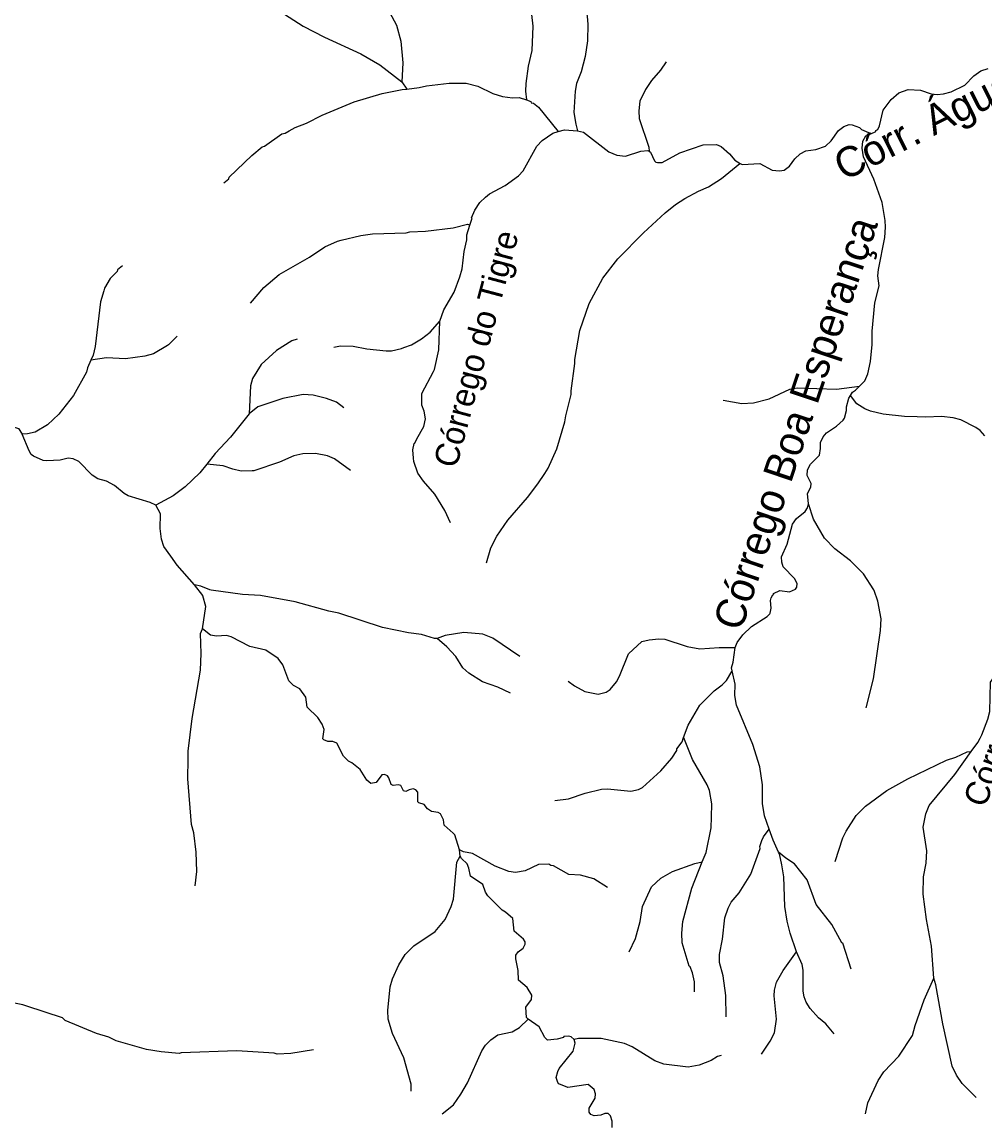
# Model space of a CAD drawing. Extents: x 393 to 446.6, y 8175.5 to 8231.
# Drawn here: x 435.29 to 441.69, y 8219.64 to 8226.96 of the extents above; entities that cross this region are included whole.
import ezdxf
from ezdxf.enums import TextEntityAlignment as Align

# ---------------------------------------------------------------- set-up
doc = ezdxf.new("R2010")
doc.units = 0
doc.header["$LTSCALE"] = 0.064
doc.linetypes.add('LONG_DASHED', pattern=[7.5, 6, -1.5])
doc.layers.add('61', color=7, linetype='Continuous')
doc.layers.add('7', color=7, linetype='Continuous', lineweight=25)
doc.layers.add('9', color=7, linetype='LONG_DASHED', lineweight=25)

msp = doc.modelspace()

# ---------------------------------------------------------------- linework, layer by layer
at = {"layer": '7'}
msp.add_line((437.8131, 8226.5643), (437.847, 8226.5167), dxfattribs=at)
for points in [[(437.6961, 8227.706), (437.6954, 8227.6257), (437.7019, 8227.5837), (437.7342, 8227.4803), (437.7552, 8227.4416), (437.7633, 8227.377), (437.7503, 8227.3124), (437.6954, 8227.1832), (437.6954, 8227.1089), (437.7003, 8227.0863), (437.7778, 8226.941), (437.8068, 8226.8344), (437.8198, 8226.6923), (437.8131, 8226.5643)], [(436.496, 8227.3661), (436.578, 8227.3431), (436.6685, 8227.2978), (436.7718, 8227.2203), (436.909, 8227.0944), (437.1561, 8226.9361), (437.2982, 8226.8618), (437.5404, 8226.752), (437.6664, 8226.6777), (437.8131, 8226.5643)], [(438.5284, 8227.3127), (438.6449, 8227.1025), (438.6627, 8227.0637), (438.6756, 8227.012), (438.6837, 8226.9345), (438.6788, 8226.7731), (438.653, 8226.6697), (438.6368, 8226.5534), (438.6352, 8226.5018), (438.6415, 8226.4446)], [(439.0159, 8227.1564), (439.0194, 8227.1041), (439.0389, 8227.0508), (439.0454, 8226.9991), (439.0502, 8226.9475), (439.047, 8226.8377), (439.0325, 8226.7343), (439.005, 8226.631), (438.976, 8226.5534), (438.9663, 8226.5018), (438.9582, 8226.3597), (438.9695, 8226.2822), (438.9826, 8226.2386)], [(439.5712, 8226.6977), (439.5347, 8226.6422), (439.4749, 8226.5744), (439.433, 8226.5147), (439.3958, 8226.4372), (439.3893, 8226.3726), (439.391, 8226.3209), (439.4555, 8226.1304), (439.4572, 8226.1029)], [(440.9337, 8226.2194), (440.967, 8226.2337), (440.967, 8226.2401), (440.9783, 8226.2466), (440.9912, 8226.2725), (441.0138, 8226.3758), (441.0671, 8226.4469), (441.1188, 8226.4921), (441.1802, 8226.5147), (441.2642, 8226.5098), (441.3352, 8226.484), (441.374, 8226.4807), (441.4159, 8226.484), (441.4676, 8226.4985), (441.5581, 8226.5421), (441.6178, 8226.6051), (441.6646, 8226.639), (441.7131, 8226.6535)], [(437.847, 8226.5167), (437.928, 8226.526), (437.9764, 8226.5389), (438.1282, 8226.555), (438.2413, 8226.555), (438.3188, 8226.5356), (438.4189, 8226.4872), (438.4835, 8226.4662), (438.5481, 8226.4581), (438.5933, 8226.4598), (438.6415, 8226.4446)], [(436.6279, 8225.8932), (436.6629, 8225.9199), (436.6652, 8225.9301), (436.8154, 8226.0754), (436.8848, 8226.1319), (436.8994, 8226.1368), (437.0156, 8226.2191), (437.0366, 8226.224), (437.0628, 8226.2384), (437.1044, 8226.2612), (437.1787, 8226.2902), (437.2821, 8226.3419), (437.4952, 8226.4307), (437.6825, 8226.4872), (437.815, 8226.513), (437.847, 8226.5167)], [(438.6415, 8226.4446), (438.6706, 8226.4329), (438.6724, 8226.4259), (438.6885, 8226.4226), (438.7225, 8226.3968), (438.8535, 8226.2334)], [(440.064, 8226.0222), (440.0776, 8226.014), (440.1952, 8226.0205), (440.2759, 8225.9769), (440.3243, 8225.9721), (440.3566, 8225.9769), (440.3921, 8226.0044), (440.4277, 8226.0529), (440.4632, 8226.0851), (440.5003, 8226.1045), (440.5666, 8226.1142), (440.6312, 8226.1368), (440.6699, 8226.1723), (440.7183, 8226.2402), (440.7539, 8226.2676), (440.7894, 8226.2805), (440.8088, 8226.2789), (440.8572, 8226.2611), (440.8717, 8226.2482), (440.9318, 8226.2203), (440.9337, 8226.2194)], [(438.2663, 8225.6118), (438.2803, 8225.6573), (438.2768, 8225.6605), (438.2977, 8225.7105), (438.3317, 8225.7622), (438.3688, 8225.7977), (438.3963, 8225.8203), (438.4996, 8225.8752), (438.59, 8225.9398), (438.6191, 8225.9721), (438.7111, 8226.1368), (438.7466, 8226.174), (438.8177, 8226.2224), (438.8535, 8226.2334)], [(438.8535, 8226.2334), (438.8945, 8226.246), (438.9826, 8226.2386)], [(438.9826, 8226.2386), (439.021, 8226.2293), (439.1908, 8226.0996), (439.2424, 8226.077), (439.3006, 8226.069), (439.4039, 8226.1029), (439.4501, 8226.1067), (439.4572, 8226.1029)], [(440.8578, 8224.5394), (440.8928, 8224.5753), (440.9137, 8224.6222), (440.9299, 8224.7029), (440.9412, 8224.8159), (440.9412, 8224.9064), (440.9589, 8225.0937), (440.988, 8225.2067), (440.9799, 8225.2745), (440.9848, 8225.3165), (441.0267, 8225.5297), (441.03, 8225.5975), (441.0284, 8225.6427), (441.0074, 8225.7622), (440.9525, 8225.9172), (440.8846, 8226.0658), (440.8749, 8226.1239), (440.8798, 8226.1691), (440.8992, 8226.2046), (440.9337, 8226.2194)], [(439.4572, 8226.1029), (439.4676, 8226.0974), (439.4943, 8226.0399), (439.5024, 8226.0302), (439.5137, 8226.0286), (439.5444, 8226.0286), (439.6623, 8226.0916), (439.8173, 8226.1449), (439.9061, 8226.1481), (439.9368, 8226.1336), (439.9933, 8226.0852), (440.0275, 8226.0443), (440.064, 8226.0222)], [(438.3753, 8223.3636), (438.4059, 8223.4627), (438.4447, 8223.5402), (438.519, 8223.6468), (438.6498, 8223.7986), (438.7176, 8223.889), (438.7638, 8223.9589), (438.787, 8223.994), (438.8452, 8224.1216), (438.8984, 8224.3024), (438.9033, 8224.3412), (438.9404, 8224.4833), (438.9388, 8224.5091), (438.9647, 8224.69), (438.963, 8224.7158), (438.997, 8224.9096), (439.0583, 8225.0904), (439.1503, 8225.2584), (439.2489, 8225.3875), (439.4216, 8225.5603), (439.5638, 8225.6927), (439.6332, 8225.7492), (439.6962, 8225.788), (439.7866, 8225.838), (439.8528, 8225.8671), (439.94, 8225.9204), (440.0625, 8226.021), (440.064, 8226.0222)], [(436.807, 8225.0927), (436.8945, 8225.1954), (436.9978, 8225.2826), (437.1981, 8225.3972), (437.3015, 8225.4666), (437.3854, 8225.5054), (437.4088, 8225.511), (437.5404, 8225.5426), (437.618, 8225.5522), (437.8408, 8225.5603), (437.8666, 8225.5668), (437.97, 8225.5716), (438.1541, 8225.5942), (438.2509, 8225.6168), (438.2633, 8225.6128), (438.2663, 8225.6118)], [(438.0668, 8224.9727), (438.0927, 8225.0485), (438.1621, 8225.1647), (438.1992, 8225.2681), (438.2138, 8225.3197), (438.2283, 8225.436), (438.2461, 8225.5135), (438.2461, 8225.5458), (438.2663, 8225.6118)], [(437.3611, 8224.7992), (437.4042, 8224.8074), (437.4888, 8224.8062), (437.5792, 8224.7868), (437.7084, 8224.7739), (437.7439, 8224.7755), (437.8117, 8224.7901), (437.8266, 8224.7957), (437.8763, 8224.8143), (437.9441, 8224.8547), (438.0006, 8224.8982), (438.0668, 8224.9727)], [(438.1377, 8223.6297), (438.0991, 8223.7114), (438.0329, 8223.8212), (437.957, 8223.9068), (437.9199, 8223.9601), (437.8924, 8224.0376), (437.8906, 8224.0593), (437.886, 8224.1151), (437.894, 8224.1587), (437.9005, 8224.1603), (437.9118, 8224.1894), (437.9603, 8224.2701), (437.9699, 8224.3218), (437.9619, 8224.3735), (437.9457, 8224.4122), (437.9457, 8224.4897), (438.0227, 8224.6378), (438.0297, 8224.6512), (438.0587, 8224.7804), (438.0668, 8224.9727)], [(439.9497, 8224.4471), (440.0757, 8224.4251), (440.1532, 8224.4283), (440.2565, 8224.4558), (440.3938, 8224.5188), (440.4438, 8224.5285), (440.7054, 8224.5204), (440.8578, 8224.5394)], [(440.7977, 8224.4771), (440.8118, 8224.4991), (440.8314, 8224.5123), (440.8578, 8224.5394)], [(440.5187, 8223.7566), (440.5116, 8223.826), (440.5326, 8223.8664), (440.5358, 8223.8923), (440.51, 8223.9439), (440.5116, 8223.9827), (440.531, 8224.0214), (440.5924, 8224.0812), (440.5988, 8224.1248), (440.5972, 8224.1636), (440.615, 8224.2023), (440.6376, 8224.2297), (440.7054, 8224.2733), (440.749, 8224.3121), (440.7587, 8224.3266), (440.7716, 8224.3767), (440.7716, 8224.4025), (440.7861, 8224.459), (440.7977, 8224.4771)], [(441.6918, 8224.2095), (441.6603, 8224.2444), (441.6323, 8224.2636), (441.5322, 8224.3153), (441.4805, 8224.3282), (441.403, 8224.3379), (441.2997, 8224.3331), (441.2406, 8224.3351), (441.1576, 8224.3379), (441.0155, 8224.3541), (440.9299, 8224.3734), (440.8928, 8224.388), (440.8395, 8224.4219), (440.7978, 8224.477), (440.7977, 8224.4771)], [(440.0295, 8222.8008), (440.0435, 8222.8334), (440.0821, 8222.8846), (440.1386, 8222.9411), (440.2436, 8223.0057), (440.2614, 8223.0251), (440.2621, 8223.0284), (440.2694, 8223.0623), (440.2646, 8223.1123), (440.2694, 8223.1317), (440.2807, 8223.1511), (440.2872, 8223.1527), (440.2856, 8223.1607), (440.3276, 8223.1785), (440.3922, 8223.1704), (440.4309, 8223.1882), (440.4406, 8223.2011), (440.4422, 8223.227), (440.4244, 8223.2593), (440.3501, 8223.3367), (440.3405, 8223.3691), (440.3388, 8223.4046), (440.376, 8223.4886), (440.4115, 8223.621), (440.439, 8223.6581), (440.4971, 8223.7049), (440.5117, 8223.7299), (440.5187, 8223.7566)], [(440.901, 8222.3986), (440.9509, 8222.5907), (440.9961, 8222.9137), (441.0009, 8222.9912), (440.9783, 8223.1075), (440.954, 8223.1804), (440.9525, 8223.185), (440.8846, 8223.2899), (440.7974, 8223.3771), (440.6941, 8223.4562), (440.6247, 8223.5289), (440.5504, 8223.6549), (440.5187, 8223.7566)], [(438.92, 8222.5768), (438.9614, 8222.5455), (439.0293, 8222.5067), (439.1197, 8222.4906), (439.1714, 8222.5019), (439.1988, 8222.5213), (439.2408, 8222.5714), (439.2618, 8222.6101), (439.3199, 8222.7571), (439.4103, 8222.8394), (439.4588, 8222.8523), (439.5234, 8222.8588), (439.5622, 8222.8555), (439.7043, 8222.8087), (439.7104, 8222.8075), (439.7947, 8222.7909), (439.9239, 8222.8006), (440.0295, 8222.8008)], [(440.011, 8222.6447), (440.0065, 8222.6656), (440.0181, 8222.7016), (440.0295, 8222.8008)], [(439.6875, 8222.2009), (439.7188, 8222.2839), (439.7963, 8222.4163), (439.8916, 8222.5116), (439.9449, 8222.552), (439.9723, 8222.581), (440.0088, 8222.6411), (440.011, 8222.6447)], [(440.2575, 8221.5918), (440.2258, 8221.68), (440.2136, 8221.7478), (440.2113, 8221.7607), (440.2113, 8221.8867), (440.1935, 8222.0062), (440.1483, 8222.1547), (440.0401, 8222.4163), (440.0288, 8222.4809), (440.0304, 8222.5552), (440.011, 8222.6447)], [(438.8309, 8221.7812), (438.9227, 8221.793), (439.0325, 8221.8318), (439.1423, 8221.8576), (439.1811, 8221.8592), (439.2925, 8221.8476), (439.3361, 8221.8431), (439.3878, 8221.8544), (439.4136, 8221.8689), (439.5363, 8221.9803), (439.6089, 8222.0643), (439.6413, 8222.1144), (439.6429, 8222.1257), (439.6768, 8222.1725), (439.6875, 8222.2009)], [(439.8119, 8221.3733), (439.8367, 8221.4361), (439.8705, 8221.5993), (439.8727, 8221.6709), (439.8754, 8221.7607), (439.8592, 8221.8479), (439.8431, 8221.8867), (439.7462, 8222.0546), (439.6884, 8222.1987), (439.6875, 8222.2009)], [(439.9702, 8220.3424), (439.9691, 8220.4851), (439.9497, 8220.6142), (439.9271, 8220.7047), (439.9271, 8220.7563), (439.9465, 8220.8597), (439.9626, 8221.0018), (439.9836, 8221.0664), (440.003, 8221.1051), (440.0563, 8221.1681), (440.1354, 8221.2908), (440.1967, 8221.4636), (440.1951, 8221.4765), (440.2081, 8221.5153), (440.2193, 8221.5411), (440.2565, 8221.5905), (440.2575, 8221.5918)], [(440.3189, 8221.4383), (440.2839, 8221.5185), (440.2575, 8221.5918)], [(440.439, 8220.7757), (440.397, 8220.8984), (440.376, 8220.9792), (440.3598, 8221.0761), (440.3534, 8221.2731), (440.3405, 8221.3538), (440.3242, 8221.4262), (440.3189, 8221.4383)], [(440.8029, 8220.6605), (440.7474, 8220.8322), (440.7409, 8220.8354), (440.6731, 8220.9566), (440.5698, 8221.0906), (440.5084, 8221.2537), (440.4261, 8221.3602), (440.3663, 8221.399), (440.3189, 8221.4383)], [(439.3251, 8220.7741), (439.3684, 8220.8629), (439.3974, 8220.9759), (439.4136, 8221.0761), (439.4749, 8221.2085), (439.5363, 8221.265), (439.6138, 8221.3102), (439.7624, 8221.3618), (439.8103, 8221.3729), (439.8119, 8221.3733)], [(439.7591, 8220.5094), (439.7591, 8220.5755), (439.7462, 8220.6352), (439.7301, 8220.6756), (439.7236, 8220.6788), (439.6784, 8220.8338), (439.6752, 8220.8984), (439.6816, 8220.9759), (439.743, 8221.1988), (439.8119, 8221.3733)], [(440.2055, 8220.0932), (440.263, 8220.1798), (440.292, 8220.2364), (440.3049, 8220.3268), (440.2904, 8220.4818), (440.292, 8220.5206), (440.3049, 8220.5722), (440.3501, 8220.6498), (440.439, 8220.7757)], [(440.6883, 8220.2301), (440.6328, 8220.2961), (440.5843, 8220.3365), (440.5294, 8220.3979), (440.5019, 8220.4398), (440.489, 8220.4754), (440.4826, 8220.5141), (440.4826, 8220.653), (440.4761, 8220.6917), (440.439, 8220.7757)]]:
    msp.add_lwpolyline(points, dxfattribs=at)
at = {"layer": '9'}
msp.add_line((438.2002, 8221.411), (438.1967, 8221.4531), dxfattribs=at)
for points in [[(435.9549, 8225.3403), (435.9212, 8225.3134), (435.9185, 8225.3036), (435.8739, 8225.2567), (435.8354, 8225.1906), (435.8308, 8225.1745), (435.8094, 8225.1), (435.7737, 8224.803), (435.7607, 8224.7447), (435.7452, 8224.7122)], [(436.3189, 8224.8722), (436.2603, 8224.8147), (436.2545, 8224.8091), (436.1612, 8224.7547), (436.1025, 8224.7389), (435.9757, 8224.7203), (435.8488, 8224.727), (435.7452, 8224.7122)], [(437.1175, 8224.8512), (437.0806, 8224.8403), (436.9796, 8224.7779), (436.8779, 8224.6829), (436.8203, 8224.5899), (436.8057, 8224.5419), (436.7965, 8224.3547)], [(435.7452, 8224.7122), (435.721, 8224.6613), (435.7147, 8224.6332), (435.63, 8224.4768), (435.5311, 8224.352), (435.4554, 8224.2813), (435.3738, 8224.2342), (435.3236, 8224.2215), (435.2882, 8224.22)], [(437.4265, 8224.3955), (437.378, 8224.4336), (437.3129, 8224.4583), (437.2227, 8224.4799), (437.1557, 8224.4847), (437.0206, 8224.4573), (436.8549, 8224.403), (436.7965, 8224.3547)], [(434.6602, 8224.3938), (434.721, 8224.4009), (434.7468, 8224.3977), (434.8066, 8224.3751), (434.8356, 8224.3573), (434.8744, 8224.3282), (434.9567, 8224.2443), (434.9987, 8224.2217), (435.0779, 8224.2314), (435.1344, 8224.2523), (435.22, 8224.2701), (435.2636, 8224.2588), (435.2882, 8224.22)], [(436.7965, 8224.3547), (436.7614, 8224.3109), (436.673, 8224.2005), (436.5713, 8224.0909), (436.5156, 8224.021)], [(436.1775, 8223.7469), (436.1388, 8223.7663), (435.9935, 8223.8099), (435.966, 8223.8244), (435.9014, 8223.8793), (435.8481, 8223.9068), (435.79, 8223.9229), (435.7529, 8223.9472), (435.6646, 8224.0373), (435.626, 8224.056), (435.5932, 8224.0606), (435.5406, 8224.0466), (435.4517, 8224.0431), (435.4271, 8224.0454), (435.3621, 8224.0731), (435.3476, 8224.0844), (435.333, 8224.1086), (435.2882, 8224.22)], [(437.4713, 8223.9785), (437.3655, 8224.0567), (437.3194, 8224.0762), (437.2394, 8224.0924), (437.1548, 8224.0892), (437.0948, 8224.0762), (436.9993, 8224.0336), (436.8295, 8223.9762), (436.8178, 8223.976), (436.7439, 8223.9744), (436.6899, 8223.9862), (436.6248, 8224.0099), (436.5165, 8224.0209), (436.5156, 8224.021)], [(436.5156, 8224.021), (436.4692, 8223.9627), (436.3724, 8223.8691), (436.292, 8223.8098), (436.1775, 8223.7469)], [(436.4338, 8223.2177), (436.318, 8223.3481), (436.2759, 8223.408), (436.2308, 8223.4724), (436.2147, 8223.5209), (436.205, 8223.5919), (436.2066, 8223.6904), (436.1775, 8223.7469)], [(441.6005, 8222.1073), (441.6438, 8222.1672), (441.6591, 8222.1965), (441.671, 8222.2192), (441.7121, 8222.3234), (441.7241, 8222.3737), (441.7298, 8222.5705), (441.7741, 8222.6321), (441.8397, 8222.6788), (441.9078, 8222.7474), (441.9341, 8222.8128), (441.9275, 8222.8982), (441.8699, 8223.1252), (441.8828, 8223.1888), (441.9013, 8223.232), (441.951, 8223.3), (442.0398, 8223.3693), (442.2394, 8223.4707), (442.3387, 8223.5012), (442.5595, 8223.542), (442.6489, 8223.5729), (442.7461, 8223.6185)], [(436.4869, 8222.9238), (436.5102, 8223.0736), (436.4901, 8223.143), (436.4892, 8223.1462), (436.4338, 8223.2177)], [(438.0475, 8222.8596), (438.0307, 8222.8594), (437.9446, 8222.8862), (437.8569, 8222.8975), (437.6838, 8222.9343), (437.3933, 8223.0293), (437.3272, 8223.0412), (437.1026, 8223.1041), (436.8724, 8223.1465), (436.7537, 8223.1527), (436.5454, 8223.182), (436.536, 8223.1833), (436.4752, 8223.2087), (436.4338, 8223.2177)], [(436.4394, 8221.214), (436.4487, 8221.31), (436.4455, 8221.4371), (436.4291, 8221.567), (436.413, 8221.6223), (436.3891, 8221.9254), (436.3914, 8222.0595), (436.3923, 8222.11), (436.4176, 8222.3281), (436.4728, 8222.6488), (436.4779, 8222.7605), (436.4746, 8222.893), (436.4869, 8222.9238)], [(438.1967, 8221.4531), (438.1651, 8221.5537), (438.1535, 8221.5641), (438.0943, 8221.617), (438.0895, 8221.6525), (438.0702, 8221.6923), (438.0539, 8221.7016), (438.0094, 8221.7098), (437.9848, 8221.7262), (437.9614, 8221.7543), (437.9263, 8221.7671), (437.9205, 8221.773), (437.9193, 8221.8385), (437.9065, 8221.8525), (437.8889, 8221.8595), (437.8608, 8221.8537), (437.8398, 8221.842), (437.8246, 8221.8455), (437.8058, 8221.8818), (437.7895, 8221.8864), (437.7555, 8221.8829), (437.7427, 8221.8888), (437.7263, 8221.9332), (437.717, 8221.9461), (437.6982, 8221.9543), (437.6795, 8221.9531), (437.6421, 8221.9028), (437.607, 8221.8946), (437.5792, 8221.9173), (437.5356, 8221.9884), (437.4807, 8222.032), (437.4581, 8222.0433), (437.4257, 8222.0772), (437.3805, 8222.1644), (437.3531, 8222.1741), (437.3208, 8222.1741), (437.2934, 8222.1854), (437.2881, 8222.1924), (437.2974, 8222.2556), (437.2836, 8222.2904), (437.2546, 8222.334), (437.1835, 8222.4034), (437.1755, 8222.4696), (437.1351, 8222.5261), (437.0931, 8222.5471), (437.0608, 8222.5794), (437.0204, 8222.6844), (436.9914, 8222.728), (436.9074, 8222.7829), (436.8025, 8222.8071), (436.6781, 8222.8717), (436.6458, 8222.8798), (436.5813, 8222.8765), (436.5393, 8222.8814), (436.4869, 8222.9238)], [(438.5982, 8222.74), (438.4188, 8222.8633), (438.3517, 8222.888), (438.2256, 8222.9007), (438.1007, 8222.8804), (438.0475, 8222.8596)], [(438.5353, 8222.4962), (438.4511, 8222.5356), (438.3487, 8222.5711), (438.2577, 8222.6296), (438.2197, 8222.6657), (438.1717, 8222.7408), (438.1124, 8222.8055), (438.0475, 8222.8596)], [(440.6957, 8221.3759), (440.7466, 8221.5326), (440.7693, 8221.5787), (440.8353, 8221.682), (440.8976, 8221.7445), (441.0397, 8221.8477), (441.1791, 8221.9255), (441.4364, 8222.0504), (441.4991, 8222.0711), (441.5744, 8222.106), (441.6005, 8222.1073)], [(441.3522, 8220.5999), (441.3367, 8220.8137), (441.3026, 8220.9904), (441.2804, 8221.1591), (441.2835, 8221.2745), (441.3014, 8221.3647), (441.3056, 8221.4461), (441.2804, 8221.6042), (441.2978, 8221.6937), (441.321, 8221.7483), (441.491, 8221.9556), (441.6005, 8222.1073)], [(439.1816, 8221.2032), (439.0899, 8221.2618), (439.001, 8221.2857), (438.9235, 8221.2896), (438.8222, 8221.3464), (438.8033, 8221.3491), (438.79, 8221.3583), (438.7213, 8221.3565), (438.6333, 8221.3133), (438.57, 8221.3021), (438.5255, 8221.3086), (438.4349, 8221.3457), (438.2839, 8221.4292), (438.2232, 8221.4407), (438.1967, 8221.4531)], [(437.8762, 8219.8483), (437.8762, 8219.8933), (437.8273, 8220.0696), (437.7511, 8220.2317), (437.7231, 8220.3275), (437.7196, 8220.3854), (437.7357, 8220.5425), (437.7509, 8220.5961), (437.7923, 8220.6884), (437.8345, 8220.7574), (437.8935, 8220.8154), (438.0337, 8220.9105), (438.1006, 8220.9898), (438.1423, 8221.0755), (438.1569, 8221.1264), (438.1796, 8221.3711), (438.2002, 8221.411)], [(438.653, 8220.3261), (438.6425, 8220.3375), (438.6378, 8220.4077), (438.6753, 8220.4568), (438.6788, 8220.4867), (438.6466, 8220.5383), (438.59, 8220.5867), (438.5868, 8220.6498), (438.5723, 8220.7273), (438.5723, 8220.7531), (438.5868, 8220.7741), (438.6191, 8220.7999), (438.6336, 8220.8258), (438.633, 8220.8422), (438.6224, 8220.8597), (438.5604, 8220.9135), (438.5505, 8220.9962), (438.5037, 8221.0383), (438.4802, 8221.0518), (438.385, 8221.1471), (438.3688, 8221.173), (438.3527, 8221.223), (438.2703, 8221.2795), (438.259, 8221.3312), (438.247, 8221.3614), (438.2089, 8221.3958), (438.2002, 8221.411)], [(440.898, 8219.6977), (440.9125, 8219.7689), (440.9815, 8219.9181), (441.0201, 8219.9764), (441.1194, 8220.0806), (441.2096, 8220.218), (441.2269, 8220.2841), (441.2881, 8220.4553), (441.3522, 8220.5999)], [(441.6329, 8219.8049), (441.54, 8219.8994), (441.5017, 8219.955), (441.4742, 8220.0134), (441.4128, 8220.2955), (441.3657, 8220.556), (441.3522, 8220.5999)], [(437.2258, 8220.122), (437.0749, 8220.0977), (436.9829, 8220.0943), (436.9631, 8220.1006), (436.7163, 8220.1152), (436.3461, 8220.1038), (436.3319, 8220.0991), (436.2131, 8220.1088), (436.1153, 8220.1251), (435.9134, 8220.1819), (435.8645, 8220.206), (435.7809, 8220.2314), (435.5733, 8220.319), (435.5548, 8220.335), (435.3193, 8220.4137), (435.2914, 8220.423), (435.1582, 8220.4493), (435.0265, 8220.4541), (434.907, 8220.4442), (434.7973, 8220.4172), (434.6357, 8220.3639), (434.4052, 8220.219), (434.3086, 8220.165), (434.2017, 8220.1182)], [(438.0803, 8219.6978), (438.1562, 8219.7577), (438.2059, 8219.8267), (438.2501, 8219.9038), (438.3445, 8220.1151), (438.3692, 8220.1544), (438.4043, 8220.1894), (438.4526, 8220.2231), (438.5464, 8220.243), (438.5948, 8220.2712), (438.653, 8220.3261)], [(438.9586, 8220.192), (438.9387, 8220.2095), (438.9247, 8220.213), (438.8908, 8220.2107), (438.8888, 8220.2056), (438.8468, 8220.1928), (438.7822, 8220.1863), (438.7644, 8220.204), (438.7273, 8220.2767), (438.653, 8220.3261)], [(439.2117, 8219.6066), (439.2117, 8219.6486), (439.202, 8219.6825), (439.185, 8219.6996), (439.1624, 8219.6983), (439.1361, 8219.6887), (439.0928, 8219.684), (439.0706, 8219.6922), (439.0601, 8219.7086), (439.0589, 8219.7343), (439.0987, 8219.801), (439.1003, 8219.8294), (439.0922, 8219.8585), (439.0519, 8219.8924), (438.9178, 8219.8714), (438.8581, 8219.8972), (438.8516, 8219.9053), (438.8387, 8219.9392), (438.85, 8219.978), (438.8597, 8219.999), (438.9533, 8220.1136), (438.9656, 8220.1674), (438.9586, 8220.192)], [(439.9379, 8220.0854), (439.9123, 8220.0793), (439.8704, 8220.0522), (439.7908, 8220.0198), (439.7167, 8220.0072), (439.5564, 8220.0267), (439.4958, 8220.0502), (439.3458, 8220.1426), (439.294, 8220.1652), (439.1384, 8220.1975), (438.9879, 8220.1991), (438.9586, 8220.192)]]:
    msp.add_lwpolyline(points, dxfattribs=at)

# ---------------------------------------------------------------- texts
at = {"layer": '61'}
for s, height, rotation, p in [('Córr. Água Boa', 0.2, 26.727, (441.5767, 8226.3164)), ('Córrego Boa Esperança', 0.2, 71.446, (440.5258, 8224.2613)), ('Córrego do Tigre', 0.16, 75.09, (438.3839, 8224.7681)), ('Córrego Baunilha', 0.16, 69.146, (441.9887, 8222.5058))]:
    msp.add_text(s, height=height, rotation=rotation, dxfattribs=at).set_placement(p, align=Align.CENTER)

doc.saveas('drawing.dxf')
